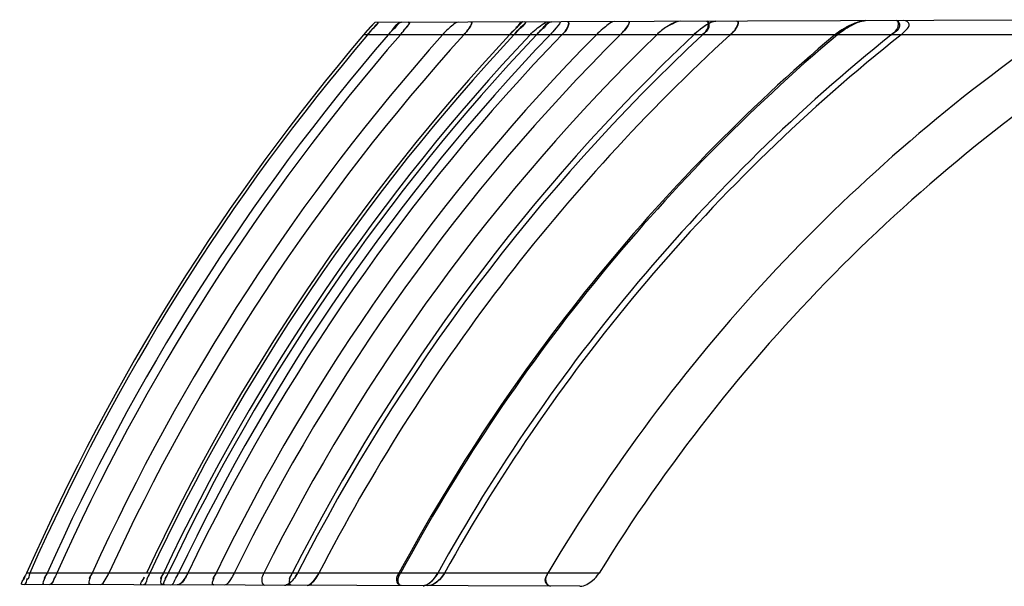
# Model space of a CAD drawing. Header units: millimetres. Extents: x 0 to 297, y 0 to 210.
# Tile 286 of 455: x 142.632 to 142.849, y 160.787 to 160.912. Entities that reach past the tile are written whole.
import ezdxf

# ---------------------------------------------------------------- set-up
doc = ezdxf.new("R2010")
doc.units = ezdxf.units.MM
doc.header["$LTSCALE"] = 16.335
doc.layers.add('INTFCLR_72935', color=7, linetype='CONTINUOUS')

msp = doc.modelspace()

# ---------------------------------------------------------------- linework, layer by layer
at = {"layer": 'INTFCLR_72935', "color": 7, "linetype": 'Continuous'}
for p, q in [((142.7106380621, 160.9112926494), (142.7081672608, 160.9085700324)), ((142.7403058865, 160.9085700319), (142.7431279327, 160.9114060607)), ((142.7753951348, 160.9105967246), (142.7766323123, 160.9112183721)), ((142.708975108, 160.9095085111), (142.7081672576, 160.9085700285)), ((142.7135828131, 160.9085700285), (142.7144496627, 160.9095356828)), ((142.7412191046, 160.9095382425), (142.7403058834, 160.9085700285)), ((142.7472124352, 160.9095649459), (142.7462312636, 160.9085700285)), ((142.7821454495, 160.9096636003), (142.7808709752, 160.9085700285)), ((142.8119728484, 160.9085700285), (142.8135396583, 160.9097119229)), ((142.669432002, 160.7900254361), (142.6688720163, 160.7890316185)), ((142.6976907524, 160.7889925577), (142.6983172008, 160.7900254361)), ((142.7259698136, 160.7900254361), (142.7250527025, 160.7887819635))]:
    msp.add_line(p, q, dxfattribs=at)
at = {"layer": 'INTFCLR_72935', "color": 9, "linetype": 'Continuous'}
for p, q in [((142.8779130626, 160.9118765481), (142.710638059, 160.9112926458)), ((142.8771574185, 160.9085700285), (142.7081672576, 160.9085700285)), ((142.7600178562, 160.7900254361), (142.6339295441, 160.7900254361)), ((142.7558228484, 160.7871450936), (142.6329630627, 160.7875739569))]:
    msp.add_line(p, q, dxfattribs=at)
at = {"layer": 'INTFCLR_72935', "color": 6, "linetype": 'Continuous'}
msp.add_line((142.7212451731, 160.787265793), (142.7220329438, 160.7874745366), dxfattribs=at)
msp.add_line((142.7212451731, 160.787265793), (142.7220329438, 160.7874745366), dxfattribs=at)
at = {"layer": 'INTFCLR_72935', "color": 7, "linetype": 'Continuous'}
for points in [[(142.6907387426, 160.7873722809), (142.6908053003, 160.787374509), (142.6908745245, 160.7873817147), (142.6909464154, 160.7873939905), (142.6910209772, 160.7874113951), (142.6910982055, 160.7874340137)], [(142.6913449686, 160.7875343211), (142.6912609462, 160.7874957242), (142.6911789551, 160.7874623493), (142.6910986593, 160.7874341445), (142.6910203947, 160.7874112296)], [(142.6912606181, 160.7874955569), (142.6913458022, 160.7875346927), (142.6914336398, 160.7875795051)], [(142.7212451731, 160.787265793), (142.721319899, 160.7872680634), (142.7213977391, 160.7872754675), (142.7214786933, 160.7872881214), (142.7215627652, 160.7873061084), (142.7216499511, 160.7873295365), (142.7217402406, 160.7873585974), (142.7218336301, 160.7873934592), (142.7219301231, 160.787434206), (142.7220297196, 160.7874809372)]]:
    msp.add_lwpolyline(points, dxfattribs=at)
for centre, radius, start, end in [((142.7831533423, 160.8443170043), 0.09875397, 137.7157257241, 138.6866470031), ((142.7258726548, 160.8955481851), 0.0219084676, 134.0570898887, 138.7356909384), ((142.7586250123, 160.8938055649), 0.0234507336, 131.3636419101, 136.1195049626)]:
    msp.add_arc(centre, radius, start, end, dxfattribs=at)
at = {"layer": 'INTFCLR_72935', "color": 6, "linetype": 'Continuous'}
for centre, radius, start, end in [((143.0766391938, 160.5952993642), 0.4836425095, 139.6291883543, 156.2576810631), ((143.0764716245, 160.5952993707), 0.4828478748, 139.5489746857, 156.21620043), ((143.0768066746, 160.5952993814), 0.4796562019, 139.2231287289, 156.0480699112), ((143.0763039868, 160.5952993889), 0.477248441, 138.9733512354, 155.919598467), ((143.0769740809, 160.5952994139), 0.4707675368, 138.2834104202, 155.5666023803), ((143.0761362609, 160.5952994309), 0.4666712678, 137.8334859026, 155.3379079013), ((143.0766387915, 160.5952994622), 0.4596284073, 137.0332713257, 154.9341519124), ((143.0764712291, 160.5952994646), 0.4587921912, 136.935925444, 154.8852998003), ((143.0771413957, 160.5952994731), 0.4566903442, 136.6889772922, 154.7616320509), ((143.0768046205, 160.595300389), 0.4554300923, 136.5394923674, 154.6869995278), ((143.0763009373, 160.595300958), 0.4528924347, 136.2345884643, 154.5351388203), ((143.0759591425, 160.5953047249), 0.4507555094, 135.9745431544, 154.4062427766), ((143.0769776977, 160.5952966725), 0.4460657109, 135.3879202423, 154.1162106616), ((143.0761399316, 160.5952966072), 0.4417404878, 134.8317810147, 153.8436741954), ((143.0773127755, 160.5952965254), 0.4369284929, 134.1934479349, 153.5333489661), ((143.0771452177, 160.5952964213), 0.4311830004, 133.4025217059, 153.1526067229), ((143.0758048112, 160.5952963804), 0.4289459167, 133.0856254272, 153.001246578), ((143.075972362, 160.5952962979), 0.4249033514, 132.499576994, 152.7231532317), ((143.0774776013, 160.5952949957), 0.4106502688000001, 130.2817190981, 151.6926774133), ((143.0773078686, 160.5952996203), 0.4101830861, 130.2055860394, 151.6582857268), ((143.0757996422, 160.5952996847), 0.4016691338, 128.7466265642, 151.001183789), ((143.0756324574, 160.5952997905), 0.4002274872, 128.4887435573, 150.8867513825), ((143.0774741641, 160.595300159), 0.3820701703, 124.9224633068, 149.3589041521), ((143.0756303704, 160.5953005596), 0.3708493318, 122.3564437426, 148.3264719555)]:
    msp.add_arc(centre, radius, start, end, dxfattribs=at)
for points, knots in [([(142.7090433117, 160.9085700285), (142.7093506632, 160.9089305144), (142.7097295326, 160.9096087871), (142.7118424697, 160.91129685), (142.711164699, 160.9112944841)], [0, 0, 0, 0, 0.4113980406, 1, 1, 1, 1]), ([(142.711164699, 160.9112944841), (142.7116578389, 160.9112962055), (142.7097155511, 160.9096658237), (142.7094706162, 160.9090712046), (142.7090433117, 160.9085700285)], [0, 0, 0, 0, 0.4281674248, 1, 1, 1, 1]), ([(142.7164735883, 160.9113130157), (142.7160218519, 160.9113114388), (142.7150991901, 160.9100187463), (142.7141580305, 160.9092369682), (142.7135828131, 160.9085700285)], [0, 0, 0, 0, 0.3390243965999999, 1, 1, 1, 1]), ([(142.7162656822, 160.9085700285), (142.7165846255, 160.9089365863), (142.7169884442, 160.9095344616), (142.718698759, 160.911320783), (142.7180816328, 160.9113186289)], [0, 0, 0, 0, 0.4405089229, 1, 1, 1, 1]), ([(142.7180816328, 160.9113186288), (142.7185789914, 160.911320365), (142.7170112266, 160.9095592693), (142.7166643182, 160.9090281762), (142.7162656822, 160.9085700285)], [0, 0, 0, 0, 0.4502400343, 1, 1, 1, 1]), ([(142.7289925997, 160.9113567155), (142.72853474, 160.9113551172), (142.7277735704, 160.9106547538), (142.7266622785, 160.9097510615), (142.725949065, 160.9089932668), (142.7255717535, 160.9085700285)], [0, 0, 0, 0, 0.3089504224, 0.6174039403, 1, 1, 1, 1]), ([(142.730240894, 160.9085700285), (142.7305470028, 160.9089080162), (142.7310406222, 160.9094629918), (142.732396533, 160.9113685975), (142.7317744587, 160.911366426)], [0, 0, 0, 0, 0.4229762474, 1, 1, 1, 1]), ([(142.7317744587, 160.911366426), (142.7322419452, 160.9113680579), (142.7311364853, 160.9094898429), (142.730655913, 160.9090282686), (142.730240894, 160.9085700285)], [0, 0, 0, 0, 0.4305750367, 1, 1, 1, 1]), ([(142.7431279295, 160.9114060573), (142.7426752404, 160.9114044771), (142.741922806, 160.9099055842), (142.740906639, 160.9092150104), (142.7403058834, 160.9085700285)], [0, 0, 0, 0, 0.339319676, 1, 1, 1, 1]), ([(142.7412819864, 160.9085700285), (142.7416394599, 160.9089525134), (142.7420734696, 160.9096492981), (142.7444273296, 160.9114105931), (142.7437061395, 160.9114080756)], [0, 0, 0, 0, 0.4205983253, 1, 1, 1, 1]), ([(142.7412819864, 160.9085700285), (142.7416394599, 160.9089525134), (142.7420734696, 160.9096492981), (142.7444273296, 160.9114105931), (142.7437061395, 160.9114080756)], [0, 0, 0, 0, 0.4205983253, 1, 1, 1, 1]), ([(142.7437061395, 160.9114080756), (142.7442236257, 160.911409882), (142.7420621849, 160.9097072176), (142.7417787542, 160.9091015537), (142.7412819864, 160.9085700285)], [0, 0, 0, 0, 0.4156482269, 1, 1, 1, 1]), ([(142.7448348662, 160.9085700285), (142.7452462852, 160.9090064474), (142.746093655, 160.9098158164), (142.7474334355, 160.9107904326), (142.7484297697, 160.9114245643), (142.7489629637, 160.9114264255)], [0, 0, 0, 0, 0.3544753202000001, 0.6848717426, 1, 1, 1, 1]), ([(142.7495446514, 160.9114284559), (142.7490397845, 160.9114266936), (142.7479659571, 160.9100953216), (142.7468903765, 160.9092655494), (142.7462312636, 160.9085700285)], [0, 0, 0, 0, 0.3450718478, 1, 1, 1, 1]), ([(142.7513167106, 160.9114346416), (142.7518326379, 160.9114364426), (142.750095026, 160.9095784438), (142.7496973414, 160.9090559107), (142.7492319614, 160.9085700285)], [0, 0, 0, 0, 0.4340179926, 1, 1, 1, 1]), ([(142.7518517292, 160.9085700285), (142.752180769, 160.9089104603), (142.7528032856, 160.9094164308), (142.7537139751, 160.9114430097), (142.7531054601, 160.9114408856)], [0, 0, 0, 0, 0.4375852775, 1, 1, 1, 1]), ([(142.75310546, 160.9114408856), (142.7535603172, 160.9114424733), (142.7530173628, 160.9094671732), (142.7523025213, 160.909036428), (142.7518517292, 160.9085700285)], [0, 0, 0, 0, 0.4121951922, 1, 1, 1, 1]), ([(142.763387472, 160.9114767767), (142.7628831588, 160.9114750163), (142.7620063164, 160.9107710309), (142.7607163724, 160.909821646), (142.7598779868, 160.9090207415), (142.7594333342, 160.9085700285)], [0, 0, 0, 0, 0.3060420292, 0.6157857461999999, 1, 1, 1, 1]), ([(142.7647006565, 160.9085700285), (142.7650569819, 160.9089242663), (142.7656226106, 160.9094657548), (142.7671331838, 160.9114898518), (142.7664788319, 160.9114875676)], [0, 0, 0, 0, 0.4343406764, 1, 1, 1, 1]), ([(142.7664788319, 160.9114875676), (142.7669599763, 160.9114892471), (142.7657497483, 160.9094832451), (142.7651867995, 160.9090533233), (142.7647006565, 160.9085700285)], [0, 0, 0, 0, 0.4124191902, 1, 1, 1, 1]), ([(142.7827959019, 160.9085700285), (142.7831547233, 160.9089056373), (142.7839904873, 160.9093910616), (142.7843784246, 160.9115500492), (142.7837453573, 160.9115478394)], [0, 0, 0, 0, 0.4369606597, 1, 1, 1, 1]), ([(142.7837453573, 160.9115478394), (142.7842023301, 160.9115494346), (142.784490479, 160.909590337), (142.7833321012, 160.9090715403), (142.7827959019, 160.9085700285)], [0, 0, 0, 0, 0.3836398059, 1, 1, 1, 1]), ([(142.7889141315, 160.9085700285), (142.7892662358, 160.9088926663), (142.7899815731, 160.9093868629), (142.7910741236, 160.9115734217), (142.7903948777, 160.9115710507)], [0, 0, 0, 0, 0.4128296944, 1, 1, 1, 1]), ([(142.7903948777, 160.9115710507), (142.7909252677, 160.9115729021), (142.7901869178, 160.9094156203), (142.7893926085, 160.9090084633), (142.7889141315, 160.9085700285)], [0, 0, 0, 0, 0.4497275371, 1, 1, 1, 1]), ([(142.8157174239, 160.9106872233), (142.8152292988, 160.9104386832), (142.8141189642, 160.9097951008), (142.813079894, 160.9090420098), (142.8125214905, 160.9085700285)], [0, 0, 0, 0, 0.4286360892, 1, 1, 1, 1]), ([(142.8244039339, 160.9085700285), (142.8248405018, 160.9089203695), (142.8258603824, 160.9093351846), (142.8262276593, 160.9116961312), (142.8255655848, 160.9116938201)], [0, 0, 0, 0, 0.4581288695, 1, 1, 1, 1]), ([(142.8255655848, 160.9116938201), (142.8260217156, 160.9116954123), (142.8267265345, 160.9096898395), (142.8250944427, 160.9091241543), (142.8244039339, 160.9085700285)], [0, 0, 0, 0, 0.3400198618, 1, 1, 1, 1]), ([(142.8265465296, 160.9085700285), (142.8269553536, 160.9088950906), (142.827607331, 160.9095149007), (142.8288970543, 160.9109858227), (142.8276079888, 160.9117009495), (142.827115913, 160.9116992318)], [0, 0, 0, 0, 0.3491716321, 0.6710351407, 1, 1, 1, 1]), ([(142.6405886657, 160.7900254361), (142.6403813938, 160.7895616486), (142.6399025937, 160.7888528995), (142.6395214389, 160.7875510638), (142.6390549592, 160.7875526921)], [0, 0, 0, 0, 0.5213006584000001, 1, 1, 1, 1]), ([(142.6501494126, 160.787513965), (142.6506492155, 160.7875122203), (142.6512852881, 160.7887164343), (142.6517998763, 160.7895184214), (142.6520326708, 160.7900254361)], [0, 0, 0, 0, 0.4725357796, 1, 1, 1, 1]), ([(142.6610532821, 160.7900254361), (142.6608470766, 160.7895855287), (142.660329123, 160.7889170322), (142.660168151, 160.7874789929), (142.6596911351, 160.787480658)], [0, 0, 0, 0, 0.5045800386, 1, 1, 1, 1]), ([(142.6657121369, 160.7874596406), (142.6661736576, 160.7874580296), (142.6666378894, 160.7887737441), (142.6671627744, 160.7895117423), (142.6674074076, 160.7900254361)], [0, 0, 0, 0, 0.4478665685, 1, 1, 1, 1]), ([(142.669432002, 160.7900254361), (142.6691951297, 160.7895309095), (142.668600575, 160.7886133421), (142.6677420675, 160.7874525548), (142.667119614, 160.7874547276)], [0, 0, 0, 0, 0.4683426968, 1, 1, 1, 1]), ([(142.6796360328, 160.7900254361), (142.6793953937, 160.7895354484), (142.678824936, 160.7886816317), (142.6781254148, 160.7874163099), (142.6775458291, 160.7874183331)], [0, 0, 0, 0, 0.4850286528, 1, 1, 1, 1]), ([(142.6861770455, 160.7900254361), (142.6859622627, 160.789594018), (142.6855160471, 160.788861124), (142.6858264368, 160.7873894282), (142.686293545, 160.7873877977)], [0, 0, 0, 0, 0.5078055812, 1, 1, 1, 1]), ([(142.692226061, 160.7873670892), (142.6917728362, 160.7873686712), (142.6918469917, 160.788956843), (142.6922226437, 160.7895993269), (142.6924383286, 160.7900254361)], [0, 0, 0, 0, 0.486915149, 1, 1, 1, 1]), ([(142.6957327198, 160.7873548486), (142.6962192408, 160.7873531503), (142.6972691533, 160.7883537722), (142.6979612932, 160.78933519), (142.6983172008, 160.7900254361)], [0, 0, 0, 0, 0.3851747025, 1, 1, 1, 1]), ([(142.71643016, 160.7872826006), (142.7159117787, 160.7872844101), (142.7150922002, 160.7885980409), (142.7156794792, 160.7895517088), (142.7159346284, 160.7900254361)], [0, 0, 0, 0, 0.4906834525, 1, 1, 1, 1]), ([(142.7164239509, 160.7872826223), (142.7159730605, 160.7872841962), (142.7154707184, 160.7887271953), (142.716027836, 160.7895343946), (142.7162926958, 160.7900254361)], [0, 0, 0, 0, 0.4469549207, 1, 1, 1, 1]), ([(142.7259698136, 160.7900254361), (142.7257075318, 160.7895544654), (142.7250820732, 160.7887314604), (142.7238892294, 160.7877227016), (142.7228865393, 160.7872600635), (142.7223317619, 160.787262)], [0, 0, 0, 0, 0.3431674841, 0.6468364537, 1, 1, 1, 1]), ([(142.7493179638, 160.7871678), (142.7488315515, 160.7871694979), (142.7476914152, 160.7882544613), (142.7484108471, 160.7894528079), (142.7487500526, 160.7900254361)], [0, 0, 0, 0, 0.4222463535, 1, 1, 1, 1]), ([(142.7487500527, 160.7900254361), (142.7485064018, 160.7896141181), (142.7478563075, 160.7886698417), (142.7486922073, 160.7871699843), (142.7493179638, 160.7871678)], [0, 0, 0, 0, 0.4330995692, 1, 1, 1, 1]), ([(142.7558228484, 160.7871450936), (142.7563328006, 160.7871433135), (142.7573576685, 160.7874936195), (142.7588003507, 160.7884789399), (142.7596450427, 160.7894211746), (142.7600178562, 160.7900254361)], [0, 0, 0, 0, 0.2918299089, 0.5936825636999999, 1, 1, 1, 1])]:
    msp.add_open_spline(points, degree=3, knots=knots, dxfattribs=at)
at = {"layer": 'INTFCLR_72935', "color": 7, "linetype": 'Continuous'}
for points, knots in [([(142.7135828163, 160.9085700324), (142.7139212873, 160.9089623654), (142.7148479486, 160.9097929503), (142.7156630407, 160.9113711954), (142.7164735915, 160.9113130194)], [0, 0, 0, 0, 0.3893601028, 1, 1, 1, 1]), ([(142.7462312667, 160.9085700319), (142.7466268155, 160.9089873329), (142.7476887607, 160.9098628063), (142.7486602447, 160.9114876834), (142.7495446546, 160.9114284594)], [0, 0, 0, 0, 0.3934514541, 1, 1, 1, 1]), ([(142.7495446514, 160.9114284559), (142.749012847, 160.9114265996), (142.7482914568, 160.9104722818), (142.747547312, 160.9098884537), (142.7472124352, 160.9095649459)], [0, 0, 0, 0, 0.5331804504, 1, 1, 1, 1]), ([(142.7778810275, 160.9115273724), (142.7773796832, 160.9115325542), (142.7763534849, 160.911137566), (142.77461272, 160.9101764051), (142.773415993, 160.9092328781), (142.7727373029, 160.9085700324)], [0, 0, 0, 0, 0.2501233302, 0.5267261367, 1, 1, 1, 1]), ([(142.780870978, 160.9085700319), (142.7813311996, 160.9090060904), (142.782281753, 160.909819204), (142.7838547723, 160.9108453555), (142.7850405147, 160.911570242), (142.78571878, 160.9115547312)], [0, 0, 0, 0, 0.3308455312, 0.6459603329, 1, 1, 1, 1]), ([(142.7857187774, 160.911554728), (142.7852193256, 160.9115529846), (142.7839364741, 160.9109255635), (142.7828234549, 160.9101902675), (142.7821454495, 160.9096636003)], [0, 0, 0, 0, 0.3677918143, 1, 1, 1, 1]), ([(142.8119728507, 160.9085700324), (142.8124775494, 160.9090020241), (142.8136505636, 160.9098376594), (142.815860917, 160.9110014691), (142.817668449, 160.9116774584), (142.8187529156, 160.911670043)], [0, 0, 0, 0, 0.2642059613, 0.5686959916, 1, 1, 1, 1]), ([(142.812521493, 160.9085700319), (142.8130523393, 160.9090221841), (142.8142170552, 160.9098736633), (142.8162479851, 160.9109922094), (142.8178339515, 160.9116803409), (142.8187441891, 160.9116700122)], [0, 0, 0, 0, 0.2977246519, 0.611337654, 1, 1, 1, 1]), ([(142.8145188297, 160.9102852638), (142.8149382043, 160.9105108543), (142.8157854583, 160.910925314), (142.8171866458, 160.9114414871), (142.8181984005, 160.9116681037), (142.8187529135, 160.9116700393)], [0, 0, 0, 0, 0.3184878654, 0.6291330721, 1, 1, 1, 1]), ([(142.8187441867, 160.9116700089), (142.8182259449, 160.9116681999), (142.8171762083, 160.9113654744), (142.8162056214, 160.9109357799), (142.8157175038, 160.9106870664)], [0, 0, 0, 0, 0.4861245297, 1, 1, 1, 1]), ([(142.6694320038, 160.7900254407), (142.6691939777, 160.7895283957), (142.668600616, 160.7886123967), (142.667739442, 160.7874467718), (142.6671196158, 160.7874547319)], [0, 0, 0, 0, 0.4706320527, 1, 1, 1, 1]), ([(142.6907387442, 160.7873722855), (142.691288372, 160.7873697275), (142.6924774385, 160.7882751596), (142.6932524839, 160.7893255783), (142.6936069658, 160.7900254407)], [0, 0, 0, 0, 0.4119731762, 1, 1, 1, 1]), ([(142.693606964, 160.7900254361), (142.6933516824, 160.7895278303), (142.6927322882, 160.7886125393), (142.6919119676, 160.7878294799), (142.6914310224, 160.7875781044)], [0, 0, 0, 0, 0.507528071, 1, 1, 1, 1]), ([(142.6983172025, 160.7900254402), (142.6980497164, 160.7895065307), (142.6973765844, 160.788533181), (142.6964076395, 160.7873458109), (142.6957327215, 160.7873548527)], [0, 0, 0, 0, 0.4637805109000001, 1, 1, 1, 1]), ([(142.7244879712, 160.7900254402), (142.7241923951, 160.7894915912), (142.7233454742, 160.7883771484), (142.7220824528, 160.7872504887), (142.7212451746, 160.7872657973)], [0, 0, 0, 0, 0.4215252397, 1, 1, 1, 1]), ([(142.7220297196, 160.7874809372), (142.722529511, 160.7877232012), (142.7234603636, 160.7885105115), (142.7241787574, 160.7894704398), (142.7244879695, 160.7900254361)], [0, 0, 0, 0, 0.4664457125, 1, 1, 1, 1]), ([(142.7259698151, 160.7900254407), (142.7256767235, 160.7894985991), (142.7247252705, 160.7882974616), (142.7232859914, 160.7872532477), (142.7223317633, 160.7872620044)], [0, 0, 0, 0, 0.3871694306, 1, 1, 1, 1])]:
    msp.add_open_spline(points, degree=3, knots=knots, dxfattribs=at)
for points in [[(142.7144496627, 160.9095356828), (142.7148528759, 160.9099633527), (142.7151137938, 160.9107754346), (142.7157015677, 160.9107774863)], [(142.7778810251, 160.911527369), (142.777243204, 160.9115251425), (142.776604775, 160.9112793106), (142.7760547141, 160.9109564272)], [(142.6688720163, 160.7890316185), (142.6686014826, 160.7886258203), (142.6684311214, 160.7878992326), (142.6679434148, 160.787900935)], [(142.6957327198, 160.7873548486), (142.6961925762, 160.7873532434), (142.6966480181, 160.787689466), (142.696917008, 160.7880624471)], [(142.72421658, 160.7880330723), (142.7238254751, 160.7877439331), (142.7234113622, 160.7873525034), (142.7229249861, 160.7873542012)]]:
    msp.add_open_spline(points, degree=3, dxfattribs=at)
at = {"layer": 'INTFCLR_72935', "color": 6, "linetype": 'Continuous'}
for points in [[(142.6329630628, 160.7875739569), (142.6323944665, 160.7875759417), (142.6333321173, 160.7886510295), (142.6335610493, 160.7891715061)], [(142.6339295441, 160.7900254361), (142.6337211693, 160.7895516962), (142.6328047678, 160.7885982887), (142.6333223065, 160.7885964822)], [(142.6339295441, 160.7900254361), (142.6337211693, 160.7895516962), (142.6328047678, 160.7885982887), (142.6333223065, 160.7885964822)], [(142.6333954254, 160.7875724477), (142.6339052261, 160.7875706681), (142.6339195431, 160.7884500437), (142.6341251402, 160.7889165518)], [(142.6346302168, 160.7900254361), (142.634420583, 160.7895497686), (142.6344979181, 160.788607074), (142.6339781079, 160.7886088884)], [(142.6377424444, 160.7875572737), (142.6371986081, 160.787559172), (142.6378711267, 160.7886539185), (142.6380919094, 160.789150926)], [(142.638455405, 160.7900254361), (142.6382661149, 160.7895993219), (142.6374698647, 160.7887282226), (142.637936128, 160.788726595)], [(142.638455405, 160.7900254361), (142.6382661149, 160.7895993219), (142.6374698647, 160.7887282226), (142.637936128, 160.788726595)], [(142.6390549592, 160.7875526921), (142.6396461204, 160.7875506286), (142.6398474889, 160.7884540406), (142.640088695, 160.7889937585)], [(142.6479075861, 160.7875217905), (142.647365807, 160.7875236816), (142.6477861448, 160.7886506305), (142.6480102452, 160.7891438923)], [(142.6483672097, 160.7900254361), (142.6481733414, 160.7895987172), (142.6474022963, 160.7887114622), (142.6478709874, 160.7887098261)], [(142.6592315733, 160.7874822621), (142.6586391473, 160.7874843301), (142.6596374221, 160.7885970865), (142.6598884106, 160.7891337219)], [(142.6592315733, 160.7874822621), (142.6586481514, 160.7874842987), (142.6596301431, 160.7885805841), (142.6598773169, 160.7891090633)], [(142.6640459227, 160.7900254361), (142.6638434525, 160.7895959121), (142.6630900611, 160.7886862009), (142.6635649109, 160.7886845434)], [(142.6638556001, 160.7874661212), (142.6632963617, 160.7874680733), (142.6634516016, 160.7886298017), (142.6636900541, 160.7891356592)], [(142.6643148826, 160.787464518), (142.6637513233, 160.7874664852), (142.6644570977, 160.7886017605), (142.6646980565, 160.789111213)], [(142.6651024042, 160.7900254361), (142.6648930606, 160.7895828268), (142.6640377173, 160.788675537), (142.6645273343, 160.788673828)], [(142.6651024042, 160.7900254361), (142.6648930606, 160.7895828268), (142.6640377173, 160.788675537), (142.6645273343, 160.788673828)], [(142.6751512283, 160.7874266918), (142.6745905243, 160.7874286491), (142.6750182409, 160.7886006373), (142.6752630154, 160.7891050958)], [(142.675660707, 160.7900254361), (142.6754455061, 160.7895819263), (142.6746157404, 160.7886551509), (142.6751087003, 160.7886534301)], [(142.6924383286, 160.7900254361), (142.6922127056, 160.789579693), (142.6914008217, 160.7886282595), (142.6919004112, 160.7886265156)]]:
    msp.add_open_spline(points, degree=3, dxfattribs=at)

doc.saveas('drawing.dxf')
